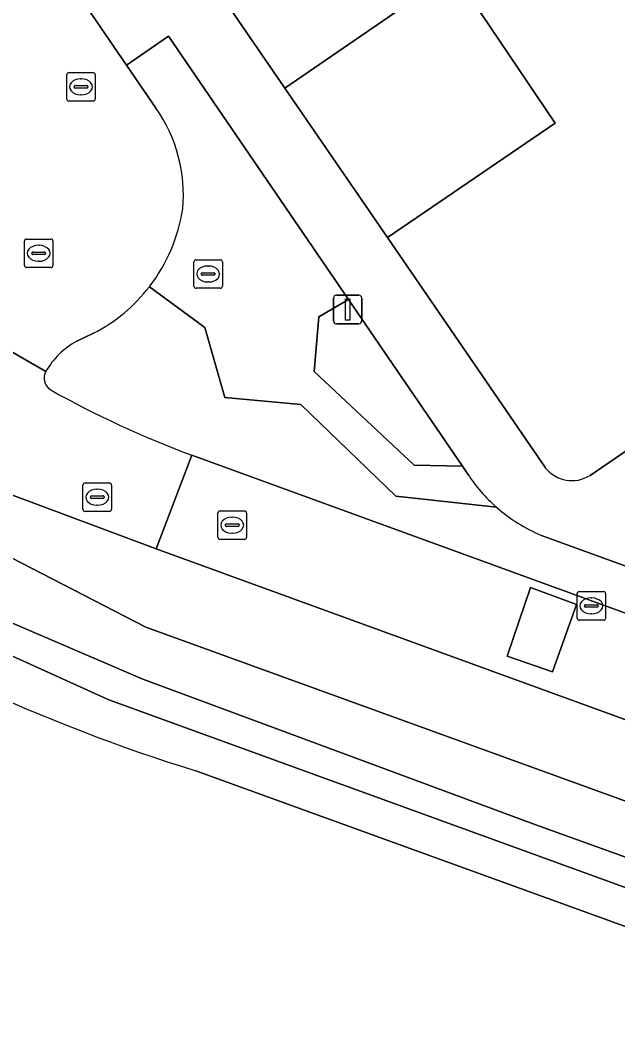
# Model space of a CAD drawing. Extents: x 155275 to 156265, y 382654 to 383635.
# Drawn here: x 155801.06 to 155821.97, y 383085.6 to 383121.43 of the extents above; entities that cross this region are included whole.
import ezdxf

# ---------------------------------------------------------------- set-up
doc = ezdxf.new("R2010")
doc.units = 0
for name, color, linetype in [('IMGEO_Berm_groen', 7, 'Continuous'), ('IMGEO_Groenvoorziening', 7, 'Continuous'), ('IMGEO_Haag', 7, 'Continuous'), ('IMGEO_Kolk', 7, 'Continuous'), ('IMGEO_Lichtmast', 7, 'Continuous'), ('IMGEO_Loofbos', 7, 'Continuous'), ('IMGEO_Oever', 7, 'Continuous'), ('IMGEO_Pand', 7, 'Continuous'), ('IMGEO_Parkeervlak_open', 7, 'Continuous'), ('IMGEO_Rijbaan_lokaal_gesloten', 7, 'Continuous'), ('IMGEO_Rijbaan_lokaal_open', 7, 'Continuous'), ('IMGEO_Rioolput', 7, 'Continuous'), ('IMGEO_Terreindeel_zand', 7, 'Continuous'), ('IMGEO_Voetpad_open', 7, 'Continuous'), ('IMGEO_Waterloop', 7, 'Continuous')]:
    doc.layers.add(name, color=color, linetype=linetype)

msp = doc.modelspace()

# ---------------------------------------------------------------- linework, layer by layer
at = {"layer": 'IMGEO_Berm_groen'}
for points in [[(155850.931, 383080.327), (155853.561, 383079.321), (155854.162, 383081.151), (155854.554, 383082.344), (155855.377, 383084.851), (155852.382, 383085.941), (155805.809, 383102.907), (155800.68, 383104.83)], [(155797.454, 383104.282), (155805.454, 383100.157), (155850.594, 383083.781)]]:
    msp.add_lwpolyline(points, dxfattribs=at)
at = {"layer": 'IMGEO_Groenvoorziening'}
for points in [[(155817.734, 383104.366), (155814.204, 383104.754), (155810.881, 383107.962), (155808.216, 383108.216), (155807.512, 383110.671), (155805.574, 383112.094)], [(155803.617, 383110.464), (155803.032, 383110.187)], [(155807.056, 383106.186), (155853.627, 383089.216), (155854.227, 383090.659), (155839.244, 383096.118), (155819.311, 383103.38)]]:
    msp.add_lwpolyline(points, dxfattribs=at)
msp.add_lwpolyline([(155812.552, 383111.642), (155811.508, 383111.038), (155811.345, 383109.121), (155814.846, 383105.835), (155816.536, 383105.808)], close=True, dxfattribs=at)
for centre, radius, start, end in [((155800.92, 383115.692), 5.882, 297.2885, 322.2938), ((155804.35, 383107.754), 2.767, 118.4439, 150.2746), ((155802.383, 383108.891), 0.495, 151.62, 234.1983), ((155820.026, 383140.635), 36.81, 240.845, 249.3692), ((155821.493, 383108.624), 5.68, 228.5617, 247.408)]:
    msp.add_arc(centre, radius, start, end, dxfattribs=at)
at = {"layer": 'IMGEO_Haag'}
for points in [[(155817.734, 383104.366), (155814.204, 383104.754), (155810.881, 383107.962), (155808.216, 383108.216), (155807.512, 383110.671), (155805.574, 383112.094)], [(155803.617, 383110.464), (155803.032, 383110.187)], [(155807.056, 383106.186), (155853.627, 383089.216), (155854.227, 383090.659), (155839.244, 383096.118), (155819.311, 383103.38)]]:
    msp.add_lwpolyline(points, dxfattribs=at)
msp.add_lwpolyline([(155812.552, 383111.642), (155811.508, 383111.038), (155811.345, 383109.121), (155814.846, 383105.835), (155816.536, 383105.808)], close=True, dxfattribs=at)
for centre, radius, start, end in [((155800.92, 383115.692), 5.882, 297.2885, 322.2938), ((155804.35, 383107.754), 2.767, 118.4439, 150.2746), ((155802.383, 383108.891), 0.495, 151.62, 234.1983), ((155820.026, 383140.635), 36.81, 240.845, 249.3692), ((155821.493, 383108.624), 5.68, 228.5617, 247.408)]:
    msp.add_arc(centre, radius, start, end, dxfattribs=at)
at = {"layer": 'IMGEO_Kolk'}
for p, q in [((155802.677, 383118.675), (155802.677, 383119.527)), ((155802.752, 383119.601), (155803.604, 383119.601)), ((155803.678, 383119.527), (155803.678, 383118.675)), ((155802.936, 383119.095), (155802.936, 383119.107)), ((155802.979, 383119.144), (155803.377, 383119.144)), ((155803.165, 383119.381), (155803.19, 383119.381)), ((155803.42, 383119.107), (155803.42, 383119.095)), ((155803.374, 383119.058), (155802.976, 383119.058)), ((155803.188, 383118.821), (155803.163, 383118.821)), ((155803.604, 383118.601), (155802.752, 383118.601)), ((155801.195, 383112.841), (155801.195, 383113.693)), ((155801.27, 383113.767), (155802.122, 383113.767)), ((155802.196, 383113.693), (155802.196, 383112.841)), ((155801.683, 383113.547), (155801.708, 383113.547)), ((155801.454, 383113.261), (155801.454, 383113.273)), ((155801.892, 383113.224), (155801.494, 383113.224)), ((155801.497, 383113.31), (155801.895, 383113.31)), ((155801.706, 383112.987), (155801.681, 383112.987)), ((155801.938, 383113.273), (155801.938, 383113.261)), ((155802.122, 383112.767), (155801.27, 383112.767)), ((155820.555, 383100.481), (155820.555, 383101.333)), ((155820.63, 383101.407), (155821.482, 383101.407)), ((155821.043, 383101.187), (155821.068, 383101.187)), ((155821.556, 383101.333), (155821.556, 383100.481)), ((155820.814, 383100.901), (155820.814, 383100.913)), ((155821.252, 383100.864), (155820.854, 383100.864)), ((155820.857, 383100.95), (155821.255, 383100.95)), ((155821.298, 383100.913), (155821.298, 383100.901)), ((155821.066, 383100.627), (155821.041, 383100.627)), ((155821.482, 383100.407), (155820.63, 383100.407))]:
    msp.add_line(p, q, dxfattribs=at)
for points in [[(155802.677, 383118.675), (155802.677, 383119.527)], [(155802.752, 383119.601), (155803.604, 383119.601)], [(155803.678, 383119.527), (155803.678, 383118.675)], [(155803.604, 383118.601), (155802.752, 383118.601)], [(155801.195, 383112.841), (155801.195, 383113.693)], [(155801.27, 383113.767), (155802.122, 383113.767)], [(155802.196, 383113.693), (155802.196, 383112.841)], [(155802.122, 383112.767), (155801.27, 383112.767)], [(155820.555, 383100.481), (155820.555, 383101.333)], [(155820.63, 383101.407), (155821.482, 383101.407)], [(155821.556, 383101.333), (155821.556, 383100.481)], [(155821.482, 383100.407), (155820.63, 383100.407)]]:
    msp.add_lwpolyline(points, dxfattribs=at)
for centre, radius, start, end in [((155802.754, 383119.525), 0.0765, 91.552, 178.448), ((155802.754, 383119.525), 0.0765, 91.552, 178.448), ((155803.602, 383119.525), 0.0765, 1.552, 88.448), ((155803.602, 383119.525), 0.0765, 1.552, 88.448), ((155802.976, 383119.104), 0.0403, 85.8775, 175.7526), ((155802.973, 383119.094), 0.0366, 178.938, 274.7102), ((155803.377, 383119.101), 0.043, 264.8664, 352.4533), ((155803.381, 383119.106), 0.0386, 1.7309, 96.639), ((155802.754, 383118.677), 0.0765, 181.552, 268.448), ((155802.754, 383118.677), 0.0765, 181.552, 268.448), ((155803.602, 383118.677), 0.0765, 271.552, 358.448), ((155803.602, 383118.677), 0.0765, 271.552, 358.448), ((155801.272, 383113.691), 0.0765, 91.552, 178.448), ((155801.272, 383113.691), 0.0765, 91.552, 178.448), ((155802.12, 383113.691), 0.0765, 1.552, 88.448), ((155802.12, 383113.691), 0.0765, 1.552, 88.448), ((155801.494, 383113.27), 0.0403, 85.8775, 175.7526), ((155801.491, 383113.26), 0.0366, 178.938, 274.7102), ((155801.895, 383113.267), 0.043, 264.8664, 352.4533), ((155801.899, 383113.272), 0.0386, 1.7309, 96.639), ((155801.272, 383112.843), 0.0765, 181.552, 268.448), ((155801.272, 383112.843), 0.0765, 181.552, 268.448), ((155802.12, 383112.843), 0.0765, 271.552, 358.448), ((155802.12, 383112.843), 0.0765, 271.552, 358.448), ((155820.632, 383101.331), 0.0765, 91.552, 178.448), ((155820.632, 383101.331), 0.0765, 91.552, 178.448), ((155821.48, 383101.331), 0.0765, 1.552, 88.448), ((155821.48, 383101.331), 0.0765, 1.552, 88.448), ((155820.854, 383100.91), 0.0403, 85.8775, 175.7526), ((155820.851, 383100.9), 0.0366, 178.938, 274.7102), ((155821.255, 383100.907), 0.043, 264.8664, 352.4533), ((155821.259, 383100.912), 0.0386, 1.7309, 96.639), ((155820.632, 383100.483), 0.0765, 181.552, 268.448), ((155820.632, 383100.483), 0.0765, 181.552, 268.448), ((155821.48, 383100.483), 0.0765, 271.552, 358.448), ((155821.48, 383100.483), 0.0765, 271.552, 358.448)]:
    msp.add_arc(centre, radius, start, end, dxfattribs=at)
for centre, major_axis, ratio, start_param, end_param in [((155803.164, 383119.101), (-0.387, 0.002), 0.722429, 4.712389, 7.853982), ((155803.189, 383119.101), (-0.39, 0.002), 0.717154, 1.570796, 4.712389), ((155801.682, 383113.267), (-0.387, 0.002), 0.722429, 4.712389, 7.853982), ((155801.707, 383113.267), (-0.39, 0.002), 0.717154, 1.570796, 4.712389), ((155821.042, 383100.907), (-0.387, 0.002), 0.722429, 4.712389, 7.853982), ((155821.067, 383100.907), (-0.39, 0.002), 0.717154, 1.570796, 4.712389)]:
    msp.add_ellipse(centre, major_axis=major_axis, ratio=ratio, start_param=start_param, end_param=end_param, dxfattribs=at)
at = {"layer": 'IMGEO_Lichtmast'}
for p, q in [((155812.022, 383110.898), (155812.022, 383111.698)), ((155812.022, 383111.698), (155812.022, 383110.898)), ((155812.122, 383111.798), (155812.912, 383111.798)), ((155812.912, 383111.798), (155812.122, 383111.798)), ((155813.012, 383111.698), (155813.012, 383110.898)), ((155813.012, 383110.898), (155813.012, 383111.698)), ((155812.912, 383110.798), (155812.122, 383110.798)), ((155812.122, 383110.798), (155812.912, 383110.798))]:
    msp.add_line(p, q, dxfattribs=at)
msp.add_lwpolyline([(155812.442, 383111.673), (155812.592, 383111.673), (155812.592, 383110.923), (155812.442, 383110.923), (155812.442, 383111.673)], dxfattribs=at)
for centre, start, end in [((155812.122, 383111.698), 90, 180), ((155812.122, 383111.698), 90, 180), ((155812.912, 383111.698), 0, 90), ((155812.912, 383111.698), 360, 90), ((155812.122, 383110.898), 180, 270), ((155812.122, 383110.898), 180, 270), ((155812.912, 383110.898), 270, 0), ((155812.912, 383110.898), 270, 0)]:
    msp.add_arc(centre, 0.1, start, end, dxfattribs=at)
at = {"layer": 'IMGEO_Loofbos'}
msp.add_lwpolyline([(155849.027, 383080.017), (155840.514, 383083.052), (155807.2, 383095.126)], dxfattribs=at)
msp.add_arc((155826.342, 383156.603), 64.388, 237.69343, 252.70491, dxfattribs=at)
at = {"layer": 'IMGEO_Oever'}
for points in [[(155805.454, 383100.157), (155797.454, 383104.282)], [(155794.136, 383103.985), (155800.198, 383100.546), (155805.342, 383098.341), (155818.981, 383093.286), (155850.222, 383082.021)], [(155850.594, 383083.781), (155805.454, 383100.157)], [(155850.222, 383082.021), (155849.941, 383081.084), (155828.77, 383088.672), (155804.156, 383097.618), (155799.894, 383099.539)], [(155807.2, 383095.126), (155840.514, 383083.052), (155849.027, 383080.017)]]:
    msp.add_lwpolyline(points, dxfattribs=at)
msp.add_arc((155826.342, 383156.603), 64.388, 237.69343, 252.70491, dxfattribs=at)
at = {"layer": 'IMGEO_Pand'}
for points in [[(155821.008, 383105.482), (155833.887, 383114.3), (155832.395, 383116.556), (155831.877, 383117.316), (155828.213, 383122.825), (155833.573, 383126.502), (155837.868, 383120.27), (155837.927, 383120.185), (155838.3, 383120.435), (155850.728, 383102.278), (155850.932, 383102.417), (155856.704, 383106.35), (155861.187, 383099.726), (155862.607, 383100.608), (155862.029, 383101.349), (155864.977, 383109.495), (155860.647, 383115.831), (155859.767, 383117.12), (155853.434, 383126.387), (155849.738, 383131.795), (155838.796, 383147.806)], [(155794.053, 383142.299), (155796.036, 383139.416), (155796.29, 383139.587), (155798.203, 383136.79), (155798.283, 383136.844), (155798.535, 383136.477), (155804.365, 383140.467), (155807.976, 383135.188), (155802.155, 383131.212), (155802.381, 383130.883), (155802.277, 383130.811), (155806.176, 383125.114), (155805.916, 383124.959), (155807.894, 383122.052), (155808.143, 383122.233), (155810.318, 383119.059), (155816.222, 383123.12), (155819.791, 383117.833), (155813.911, 383113.818), (155819.443, 383105.75)]]:
    msp.add_lwpolyline(points, dxfattribs=at)
msp.add_arc((155820.374, 383106.483), 1.185, 218.2036, 302.3616, dxfattribs=at)
at = {"layer": 'IMGEO_Parkeervlak_open'}
for points in [[(155805.81, 383118.345), (155804.766, 383119.862), (155802.77, 383122.798), (155792.908, 383137.228)], [(155796.482, 383112.274), (155801.947, 383109.126)], [(155803.032, 383110.187), (155803.617, 383110.464)]]:
    msp.add_lwpolyline(points, dxfattribs=at)
for centre, radius, start, end in [((155801.473, 383115.316), 5.29, 354.7336, 34.9364), ((155800.916, 383115.698), 5.889, 322.2716, 351.5285), ((155800.92, 383115.692), 5.882, 297.2885, 322.2938), ((155804.35, 383107.754), 2.767, 118.4439, 150.2746)]:
    msp.add_arc(centre, radius, start, end, dxfattribs=at)
at = {"layer": 'IMGEO_Rijbaan_lokaal_gesloten'}
for points in [[(155807.056, 383106.186), (155805.809, 383102.907), (155852.382, 383085.941), (155853.627, 383089.216)], [(155819.689, 383098.596), (155818.101, 383099.144), (155818.921, 383101.555), (155820.532, 383100.961)]]:
    msp.add_lwpolyline(points, close=True, dxfattribs=at)
at = {"layer": 'IMGEO_Rijbaan_lokaal_open'}
for points in [[(155801.947, 383109.126), (155796.482, 383112.274)], [(155800.68, 383104.83), (155805.809, 383102.907), (155807.056, 383106.186)]]:
    msp.add_lwpolyline(points, dxfattribs=at)
msp.add_lwpolyline([(155819.689, 383098.596), (155820.532, 383100.961), (155818.921, 383101.555), (155818.101, 383099.144)], close=True, dxfattribs=at)
for centre, radius, start, end in [((155802.383, 383108.891), 0.495, 151.62, 234.1983), ((155820.026, 383140.635), 36.81, 240.845, 249.3692)]:
    msp.add_arc(centre, radius, start, end, dxfattribs=at)
at = {"layer": 'IMGEO_Rioolput'}
for p, q in [((155807.206, 383113.041), (155808.058, 383113.041)), ((155807.131, 383112.115), (155807.131, 383112.967)), ((155807.619, 383112.821), (155807.644, 383112.821)), ((155808.132, 383112.967), (155808.132, 383112.115)), ((155807.39, 383112.535), (155807.39, 383112.547)), ((155807.828, 383112.498), (155807.43, 383112.498)), ((155807.433, 383112.584), (155807.831, 383112.584)), ((155807.642, 383112.261), (155807.617, 383112.261)), ((155807.874, 383112.547), (155807.874, 383112.535)), ((155808.058, 383112.041), (155807.206, 383112.041)), ((155803.247, 383104.293), (155803.247, 383105.145)), ((155803.322, 383105.219), (155804.174, 383105.219)), ((155804.248, 383105.145), (155804.248, 383104.293)), ((155803.549, 383104.762), (155803.947, 383104.762)), ((155803.735, 383104.999), (155803.76, 383104.999)), ((155803.506, 383104.713), (155803.506, 383104.725)), ((155803.944, 383104.676), (155803.546, 383104.676)), ((155803.758, 383104.439), (155803.733, 383104.439)), ((155803.99, 383104.725), (155803.99, 383104.713)), ((155804.174, 383104.219), (155803.322, 383104.219)), ((155807.974, 383103.312), (155807.974, 383104.164)), ((155808.049, 383104.238), (155808.901, 383104.238)), ((155808.975, 383104.164), (155808.975, 383103.312)), ((155808.233, 383103.732), (155808.233, 383103.744)), ((155808.671, 383103.695), (155808.273, 383103.695)), ((155808.276, 383103.781), (155808.674, 383103.781)), ((155808.462, 383104.018), (155808.487, 383104.018)), ((155808.717, 383103.744), (155808.717, 383103.732)), ((155808.485, 383103.458), (155808.46, 383103.458)), ((155808.901, 383103.238), (155808.049, 383103.238))]:
    msp.add_line(p, q, dxfattribs=at)
for points in [[(155807.206, 383113.041), (155808.058, 383113.041)], [(155807.131, 383112.115), (155807.131, 383112.967)], [(155808.132, 383112.967), (155808.132, 383112.115)], [(155808.058, 383112.041), (155807.206, 383112.041)], [(155803.247, 383104.293), (155803.247, 383105.145)], [(155803.322, 383105.219), (155804.174, 383105.219)], [(155804.248, 383105.145), (155804.248, 383104.293)], [(155804.174, 383104.219), (155803.322, 383104.219)], [(155807.974, 383103.312), (155807.974, 383104.164)], [(155808.049, 383104.238), (155808.901, 383104.238)], [(155808.975, 383104.164), (155808.975, 383103.312)], [(155808.901, 383103.238), (155808.049, 383103.238)]]:
    msp.add_lwpolyline(points, dxfattribs=at)
for centre, radius, start, end in [((155807.208, 383112.965), 0.0765, 91.552, 178.448), ((155807.208, 383112.965), 0.0765, 91.552, 178.448), ((155808.056, 383112.965), 0.0765, 1.552, 88.448), ((155808.056, 383112.965), 0.0765, 1.552, 88.448), ((155807.43, 383112.544), 0.0403, 85.8775, 175.7526), ((155807.427, 383112.534), 0.0366, 178.938, 274.7102), ((155807.831, 383112.541), 0.043, 264.8664, 352.4533), ((155807.835, 383112.546), 0.0386, 1.7309, 96.639), ((155807.208, 383112.117), 0.0765, 181.552, 268.448), ((155807.208, 383112.117), 0.0765, 181.552, 268.448), ((155808.056, 383112.117), 0.0765, 271.552, 358.448), ((155808.056, 383112.117), 0.0765, 271.552, 358.448), ((155803.324, 383105.143), 0.0765, 91.552, 178.448), ((155803.324, 383105.143), 0.0765, 91.552, 178.448), ((155804.172, 383105.143), 0.0765, 1.552, 88.448), ((155804.172, 383105.143), 0.0765, 1.552, 88.448), ((155803.546, 383104.722), 0.0403, 85.8775, 175.7526), ((155803.951, 383104.724), 0.0386, 1.7309, 96.639), ((155803.543, 383104.712), 0.0366, 178.938, 274.7102), ((155803.947, 383104.719), 0.043, 264.8664, 352.4533), ((155803.324, 383104.295), 0.0765, 181.552, 268.448), ((155803.324, 383104.295), 0.0765, 181.552, 268.448), ((155804.172, 383104.295), 0.0765, 271.552, 358.448), ((155804.172, 383104.295), 0.0765, 271.552, 358.448), ((155808.051, 383104.162), 0.0765, 91.552, 178.448), ((155808.051, 383104.162), 0.0765, 91.552, 178.448), ((155808.899, 383104.162), 0.0765, 1.552, 88.448), ((155808.899, 383104.162), 0.0765, 1.552, 88.448), ((155808.273, 383103.741), 0.0403, 85.8775, 175.7526), ((155808.27, 383103.731), 0.0366, 178.938, 274.7102), ((155808.674, 383103.738), 0.043, 264.8664, 352.4533), ((155808.678, 383103.743), 0.0386, 1.7309, 96.639), ((155808.051, 383103.314), 0.0765, 181.552, 268.448), ((155808.051, 383103.314), 0.0765, 181.552, 268.448), ((155808.899, 383103.314), 0.0765, 271.552, 358.448), ((155808.899, 383103.314), 0.0765, 271.552, 358.448)]:
    msp.add_arc(centre, radius, start, end, dxfattribs=at)
for centre, major_axis, ratio, start_param, end_param in [((155807.618, 383112.541), (-0.387, 0.002), 0.722429, 4.712389, 7.853982), ((155807.643, 383112.541), (-0.39, 0.002), 0.717154, 1.570796, 4.712389), ((155803.734, 383104.719), (-0.387, 0.002), 0.722429, 4.712389, 7.853982), ((155803.759, 383104.719), (-0.39, 0.002), 0.717154, 1.570796, 4.712389), ((155808.461, 383103.738), (-0.387, 0.002), 0.722429, 4.712389, 7.853982), ((155808.486, 383103.738), (-0.39, 0.002), 0.717154, 1.570796, 4.712389)]:
    msp.add_ellipse(centre, major_axis=major_axis, ratio=ratio, start_param=start_param, end_param=end_param, dxfattribs=at)
at = {"layer": 'IMGEO_Terreindeel_zand'}
for points in [[(155806.246, 383120.876), (155804.766, 383119.862), (155805.81, 383118.345)], [(155816.73, 383105.524), (155816.536, 383105.808), (155814.846, 383105.835), (155811.345, 383109.121), (155811.508, 383111.038), (155812.552, 383111.642), (155806.246, 383120.876)], [(155805.574, 383112.094), (155807.512, 383110.671), (155808.216, 383108.216), (155810.881, 383107.962), (155814.204, 383104.754), (155817.734, 383104.366)]]:
    msp.add_lwpolyline(points, dxfattribs=at)
for centre, radius, start, end in [((155801.473, 383115.316), 5.29, 354.7336, 34.9364), ((155800.916, 383115.698), 5.889, 322.2716, 351.5285), ((155821.5, 383108.646), 5.701, 213.2005, 228.6508)]:
    msp.add_arc(centre, radius, start, end, dxfattribs=at)
at = {"layer": 'IMGEO_Voetpad_open'}
for points in [[(155781.515, 383163.707), (155777.223, 383163.288), (155778.43, 383161.494), (155776.984, 383160.492), (155774.741, 383158.939), (155777.841, 383154.483), (155780.067, 383155.995), (155781.531, 383156.99), (155781.795, 383156.582), (155780.342, 383155.593), (155781.465, 383153.946), (155782.933, 383154.947), (155792.378, 383141.131), (155790.911, 383140.128), (155792.908, 383137.228), (155794.349, 383138.244), (155804.227, 383123.794), (155802.77, 383122.798), (155804.766, 383119.862), (155806.246, 383120.876), (155812.552, 383111.642), (155816.536, 383105.808), (155816.73, 383105.524)], [(155819.443, 383105.75), (155813.911, 383113.818), (155810.318, 383119.059), (155808.143, 383122.233), (155807.894, 383122.052), (155805.916, 383124.959), (155806.176, 383125.114), (155802.277, 383130.811), (155802.381, 383130.883), (155802.155, 383131.212), (155798.535, 383136.477), (155798.283, 383136.844), (155798.203, 383136.79), (155796.29, 383139.587)], [(155819.311, 383103.38), (155839.244, 383096.118), (155854.227, 383090.659), (155860.149, 383088.414), (155905.553, 383071.987), (155906.289, 383074.293), (155860.971, 383090.709), (155855.074, 383092.872), (155856.519, 383096.556), (155855.446, 383095.825), (155855.243, 383095.682), (155850.728, 383102.278), (155838.3, 383120.435), (155837.927, 383120.185), (155837.868, 383120.27), (155832.395, 383116.556), (155833.887, 383114.3), (155821.008, 383105.482)]]:
    msp.add_lwpolyline(points, dxfattribs=at)
msp.add_lwpolyline([(155810.318, 383119.059), (155813.911, 383113.818), (155819.791, 383117.833), (155816.222, 383123.12)], close=True, dxfattribs=at)
for centre, radius, start, end in [((155821.5, 383108.646), 5.701, 213.2005, 228.6508), ((155820.374, 383106.483), 1.185, 218.2036, 302.3616), ((155821.493, 383108.624), 5.68, 228.5617, 247.408)]:
    msp.add_arc(centre, radius, start, end, dxfattribs=at)
at = {"layer": 'IMGEO_Waterloop'}
msp.add_lwpolyline([(155799.894, 383099.539), (155804.156, 383097.618), (155828.77, 383088.672), (155849.941, 383081.084), (155850.222, 383082.021), (155818.981, 383093.286), (155805.342, 383098.341), (155800.198, 383100.546), (155794.136, 383103.985)], dxfattribs=at)

doc.saveas('drawing.dxf')
